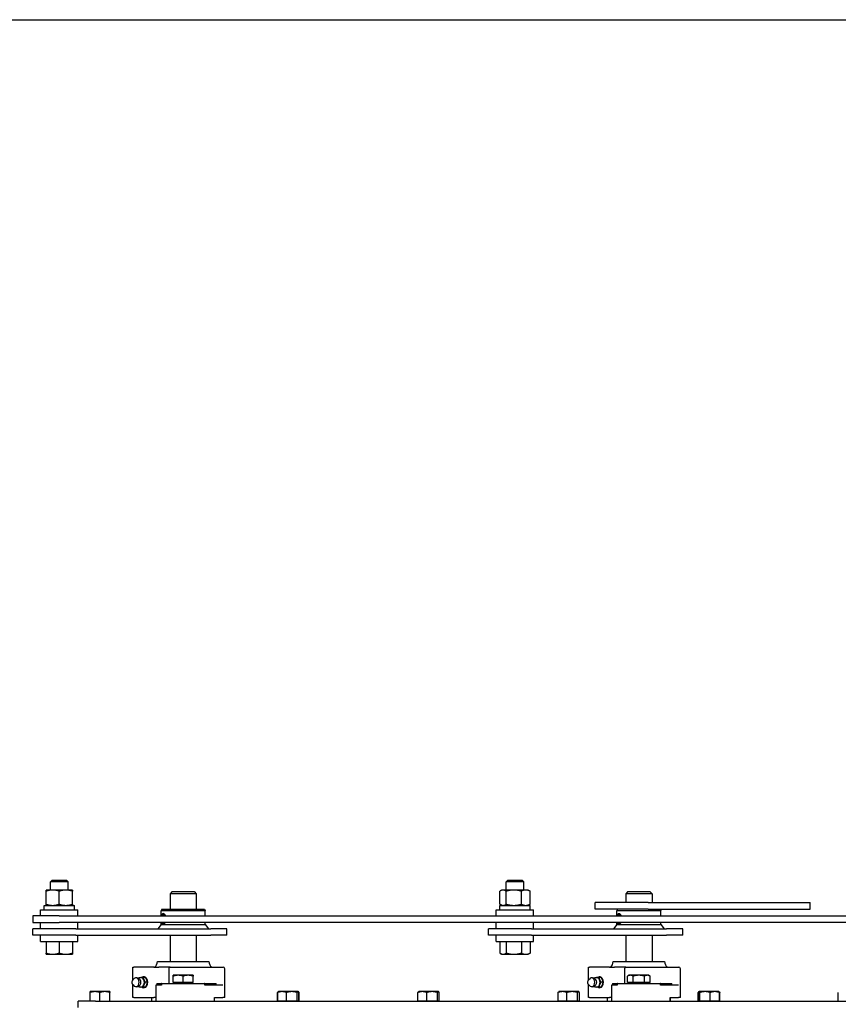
# Model space of a CAD drawing. Header units: inches. Extents: x 5 to 1128, y -85 to 748.
# Tile 615 of 656: x 517 to 541, y 654 to 682. Entities that reach past the tile are written whole.
import ezdxf

# ---------------------------------------------------------------- set-up
doc = ezdxf.new("R2010")
doc.units = ezdxf.units.IN
doc.header["$LTSCALE"] = 32
doc.header["$MEASUREMENT"] = 0
doc.layers.add('Visible (ANSI)', color=7, linetype='Continuous', lineweight=30)

msp = doc.modelspace()

# ---------------------------------------------------------------- linework, layer by layer
at = {"layer": 'Visible (ANSI)'}
for p, q in [((504.84313, 681.93978), (564.84313, 681.93978)), ((518.10479, 657.38778), (518.0576, 657.34201)), ((518.5576, 657.34201), (518.0576, 657.34201)), ((518.0576, 657.10678), (518.0576, 657.34201)), ((518.10479, 657.38778), (518.51041, 657.38778)), ((518.51041, 657.38778), (518.5576, 657.34201)), ((518.5576, 657.10678), (518.5576, 657.34201)), ((531.10479, 657.38778), (531.0576, 657.34201)), ((531.5576, 657.34201), (531.0576, 657.34201)), ((531.0576, 657.10678), (531.0576, 657.34201)), ((531.10479, 657.38778), (531.51041, 657.38778)), ((531.51041, 657.38778), (531.5576, 657.34201)), ((531.5576, 657.10678), (531.5576, 657.34201)), ((517.93199, 656.70227), (517.93199, 657.07329)), ((518.12102, 657.10678), (517.9326, 657.10678)), ((517.9326, 657.10678), (517.9326, 657.10678)), ((517.9326, 657.10678), (517.9326, 657.10678)), ((517.93321, 656.70227), (517.93321, 657.07329)), ((518.49602, 657.10678), (518.12102, 657.10678)), ((518.30883, 656.70227), (518.30883, 657.07329)), ((518.6826, 657.10678), (518.49602, 657.10678)), ((518.6826, 657.10678), (518.6826, 657.10678)), ((518.68321, 656.70227), (518.68321, 657.07329)), ((521.53063, 657.06478), (521.46813, 657.00228)), ((522.21813, 657.00228), (521.46813, 657.00228)), ((521.46813, 657.00228), (521.46813, 656.56478)), ((521.53063, 657.06478), (522.15563, 657.06478)), ((522.15563, 657.06478), (522.21813, 657.00228)), ((522.21813, 657.00228), (522.21813, 656.56478)), ((530.87626, 656.70227), (530.87626, 657.07329)), ((530.9326, 657.10678), (530.89398, 657.08448)), ((530.96761, 657.10678), (530.9326, 657.10678)), ((531.27463, 657.10678), (530.96761, 657.10678)), ((531.05896, 656.70227), (531.05896, 657.07329)), ((531.61462, 657.10678), (531.27463, 657.10678)), ((531.4903, 656.70227), (531.4903, 657.07329)), ((531.6826, 657.10678), (531.61462, 657.10678)), ((531.6826, 657.10678), (531.72122, 657.08448)), ((531.73893, 656.70227), (531.73893, 657.07329)), ((534.53063, 657.06478), (534.46813, 657.00228)), ((535.21813, 657.00228), (534.46813, 657.00228)), ((534.46813, 657.00228), (534.46813, 656.75228)), ((534.53063, 657.06478), (535.15563, 657.06478)), ((535.15563, 657.06478), (535.21813, 657.00228)), ((535.21813, 657.00228), (535.21813, 656.75228)), ((517.8731, 656.66878), (518.7421, 656.66878)), ((517.8731, 656.54378), (517.8731, 656.66878)), ((517.9326, 656.66878), (517.9326, 656.66878)), ((518.6826, 656.66878), (518.6826, 656.66878)), ((518.7421, 656.54378), (518.7421, 656.66878)), ((521.2332, 656.56478), (521.21813, 656.50853)), ((521.2332, 656.56478), (522.45306, 656.56478)), ((522.45306, 656.56478), (522.46813, 656.50853)), ((530.8731, 656.66878), (531.7421, 656.66878)), ((530.8731, 656.54378), (530.8731, 656.66878)), ((530.9326, 656.66878), (530.89398, 656.69108)), ((531.6826, 656.66878), (531.72122, 656.69108)), ((531.7421, 656.54378), (531.7421, 656.66878)), ((535.10778, 656.75228), (533.59313, 656.75228)), ((533.59313, 656.56478), (533.59313, 656.75228)), ((535.10778, 656.56478), (533.59313, 656.56478)), ((534.2332, 656.56478), (534.21813, 656.50853)), ((535.10778, 656.75228), (539.73153, 656.75228)), ((535.10778, 656.56478), (539.73153, 656.56478)), ((535.45306, 656.56478), (535.46813, 656.50853)), ((539.73153, 656.56478), (539.73153, 656.75228)), ((518.3076, 656.36678), (517.5576, 656.36678)), ((517.5576, 656.36678), (517.5576, 656.17928)), ((517.7761, 656.54378), (518.8391, 656.54378)), ((517.7761, 656.36678), (517.7761, 656.54378)), ((518.3076, 656.36678), (544.3076, 656.36678)), ((518.8391, 656.36678), (518.8391, 656.54378)), ((522.46813, 656.50853), (521.21813, 656.50853)), ((521.21813, 656.36678), (521.21813, 656.50853)), ((522.46813, 656.36678), (522.46813, 656.50853)), ((530.7761, 656.54378), (531.8391, 656.54378)), ((530.7761, 656.36678), (530.7761, 656.54378)), ((531.8391, 656.36678), (531.8391, 656.54378)), ((535.46813, 656.50853), (534.21813, 656.50853)), ((534.21813, 656.36678), (534.21813, 656.50853)), ((535.46813, 656.36678), (535.46813, 656.50853)), ((517.5576, 656.17928), (518.3076, 656.17928)), ((518.78224, 656.00228), (517.5576, 656.00228)), ((517.5576, 655.81478), (517.5576, 656.00228)), ((517.7761, 656.00228), (517.7761, 656.17928)), ((544.3076, 656.17928), (518.3076, 656.17928)), ((518.78224, 656.00228), (522.6342, 656.00228)), ((518.8391, 656.00228), (518.8391, 656.17928)), ((521.21813, 656.12407), (521.12126, 656.00228)), ((521.21813, 656.12407), (521.21813, 656.17928)), ((521.21813, 656.12407), (521.27266, 656.12407)), ((521.27266, 656.12407), (522.46813, 656.12407)), ((522.46813, 656.12407), (522.46813, 656.17928)), ((522.46813, 656.12407), (522.565, 656.00228)), ((523.09313, 656.00228), (522.6342, 656.00228)), ((523.09313, 655.81478), (523.09313, 656.00228)), ((531.78224, 656.00228), (530.5576, 656.00228)), ((530.5576, 655.81478), (530.5576, 656.00228)), ((530.7761, 656.00228), (530.7761, 656.17928)), ((531.78224, 656.00228), (535.6342, 656.00228)), ((531.8391, 656.00228), (531.8391, 656.17928)), ((534.21813, 656.12407), (534.12126, 656.00228)), ((534.21813, 656.12407), (534.21813, 656.17928)), ((534.21813, 656.12407), (534.27266, 656.12407)), ((534.27266, 656.12407), (535.46813, 656.12407)), ((535.46813, 656.12407), (535.46813, 656.17928)), ((535.46813, 656.12407), (535.565, 656.00228)), ((536.09313, 656.00228), (535.6342, 656.00228)), ((536.09313, 655.81478), (536.09313, 656.00228)), ((518.78224, 655.81478), (517.5576, 655.81478)), ((517.7761, 655.63778), (517.7761, 655.81478)), ((518.78224, 655.81478), (522.6342, 655.81478)), ((518.8391, 655.63778), (518.8391, 655.81478)), ((521.46813, 655.81478), (521.46813, 655.06478)), ((522.21813, 655.81478), (522.21813, 655.06478)), ((523.09313, 655.81478), (522.6342, 655.81478)), ((531.78224, 655.81478), (530.5576, 655.81478)), ((530.7761, 655.63778), (530.7761, 655.81478)), ((531.78224, 655.81478), (535.6342, 655.81478)), ((531.8391, 655.63778), (531.8391, 655.81478)), ((534.46813, 655.81478), (534.46813, 655.06478)), ((535.21813, 655.81478), (535.21813, 655.06478)), ((536.09313, 655.81478), (535.6342, 655.81478)), ((517.7761, 655.63778), (518.8391, 655.63778)), ((517.93199, 655.63778), (517.93199, 655.30727)), ((517.93321, 655.63778), (517.93321, 655.30727)), ((518.30883, 655.63778), (518.30883, 655.30727)), ((518.68321, 655.63778), (518.68321, 655.30727)), ((530.7761, 655.63778), (531.8391, 655.63778)), ((530.87626, 655.63778), (530.87626, 655.30727)), ((531.05896, 655.63778), (531.05896, 655.30727)), ((531.4903, 655.63778), (531.4903, 655.30727)), ((531.73893, 655.63778), (531.73893, 655.30727)), ((517.9326, 655.27378), (517.9326, 655.27378)), ((517.9326, 655.27378), (518.12102, 655.27378)), ((517.9326, 655.27378), (517.9326, 655.27378)), ((518.12102, 655.27378), (518.49602, 655.27378)), ((518.49602, 655.27378), (518.6826, 655.27378)), ((518.6826, 655.27378), (518.6826, 655.27378)), ((530.9326, 655.27378), (530.89398, 655.29608)), ((530.9326, 655.27378), (530.96761, 655.27378)), ((530.96761, 655.27378), (531.27463, 655.27378)), ((531.27463, 655.27378), (531.61462, 655.27378)), ((531.61462, 655.27378), (531.6826, 655.27378)), ((531.6826, 655.27378), (531.72122, 655.29608)), ((520.40915, 654.90853), (520.43844, 654.90853)), ((520.40915, 654.54262), (520.40915, 654.90853)), ((521.00412, 654.90853), (520.43844, 654.90853)), ((521.00412, 654.90853), (521.14554, 654.90853)), ((521.10888, 655.06478), (522.57738, 655.06478)), ((521.47422, 654.90853), (521.14554, 654.90853)), ((521.47422, 654.90853), (522.98063, 654.90853)), ((533.40915, 654.90853), (533.43844, 654.90853)), ((533.40915, 654.54262), (533.40915, 654.90853)), ((534.00412, 654.90853), (533.43844, 654.90853)), ((534.00412, 654.90853), (534.14554, 654.90853)), ((534.10888, 655.06478), (535.57738, 655.06478)), ((534.47422, 654.90853), (534.14554, 654.90853)), ((534.47422, 654.90853), (535.98063, 654.90853)), ((520.76883, 654.61195), (520.70272, 654.61195)), ((521.43506, 654.85853), (521.43506, 654.43978)), ((521.70251, 654.67416), (521.56188, 654.67416)), ((521.56188, 654.46478), (521.56188, 654.64904)), ((521.98376, 654.67416), (521.70251, 654.67416)), ((521.84313, 654.46478), (521.84313, 654.64904)), ((522.12438, 654.67416), (521.98376, 654.67416)), ((522.12438, 654.46478), (522.12438, 654.64904)), ((523.03063, 654.03978), (523.03063, 654.85853)), ((533.76883, 654.61195), (533.70272, 654.61195)), ((534.43506, 654.85853), (534.43506, 654.43978)), ((534.51838, 654.46478), (534.51838, 654.64904)), ((534.56188, 654.67416), (534.51973, 654.64982)), ((534.59854, 654.67416), (534.56188, 654.67416)), ((534.84107, 654.67416), (534.59854, 654.67416)), ((534.6787, 654.46478), (534.6787, 654.64904)), ((535.08567, 654.67416), (534.84107, 654.67416)), ((535.00345, 654.46478), (535.00345, 654.64904)), ((535.12438, 654.67416), (535.08567, 654.67416)), ((535.12438, 654.67416), (535.16653, 654.64982)), ((535.16788, 654.46478), (535.16788, 654.64904)), ((536.03063, 654.03978), (536.03063, 654.85853)), ((520.40915, 654.03978), (520.40915, 654.40569)), ((520.41664, 654.55053), (520.44894, 654.57992)), ((520.41664, 654.39778), (520.44894, 654.36839)), ((520.76883, 654.33636), (520.70272, 654.33636)), ((520.82509, 654.47415), (520.75898, 654.47415)), ((521.06103, 654.38978), (521.06103, 653.93978)), ((521.22291, 654.38978), (521.06103, 654.38978)), ((521.08971, 654.43978), (521.08971, 654.38978)), ((521.08971, 654.43978), (521.22291, 654.43978)), ((521.22291, 654.43978), (521.22291, 654.38978)), ((521.23401, 654.43978), (521.22291, 654.43978)), ((521.23401, 654.43978), (522.45225, 654.43978)), ((521.84313, 654.46478), (521.56188, 654.46478)), ((521.59001, 654.46478), (521.59001, 654.43978)), ((522.12438, 654.46478), (521.84313, 654.46478)), ((522.09626, 654.46478), (522.09626, 654.43978)), ((522.46336, 654.43978), (522.45225, 654.43978)), ((522.46336, 654.43978), (522.78762, 654.43978)), ((522.46336, 654.38978), (522.46336, 654.43978)), ((522.97224, 654.38978), (522.46336, 654.38978)), ((522.78762, 654.38978), (522.78762, 654.43978)), ((533.40915, 654.03978), (533.40915, 654.40569)), ((533.41664, 654.55053), (533.44894, 654.57992)), ((533.41664, 654.39778), (533.44894, 654.36839)), ((533.76883, 654.33636), (533.70272, 654.33636)), ((533.82509, 654.47415), (533.75898, 654.47415)), ((534.06103, 654.38978), (534.06103, 653.93978)), ((534.22291, 654.38978), (534.06103, 654.38978)), ((534.08971, 654.43978), (534.08971, 654.38978)), ((534.08971, 654.43978), (534.22291, 654.43978)), ((534.22291, 654.43978), (534.22291, 654.38978)), ((534.23401, 654.43978), (534.22291, 654.43978)), ((534.23401, 654.43978), (535.45225, 654.43978)), ((534.6787, 654.46478), (534.51838, 654.46478)), ((534.59001, 654.46478), (534.59001, 654.43978)), ((535.00345, 654.46478), (534.6787, 654.46478)), ((535.16788, 654.46478), (535.00345, 654.46478)), ((535.09626, 654.46478), (535.09626, 654.43978)), ((535.46336, 654.43978), (535.45225, 654.43978)), ((535.46336, 654.43978), (535.78762, 654.43978)), ((535.46336, 654.38978), (535.46336, 654.43978)), ((535.97224, 654.38978), (535.46336, 654.38978)), ((535.78762, 654.38978), (535.78762, 654.43978)), ((519.32763, 654.20778), (519.18713, 654.20778)), ((519.18713, 653.93978), (519.18713, 654.18268)), ((519.60863, 654.20778), (519.32763, 654.20778)), ((519.46813, 653.93978), (519.46813, 654.18268)), ((519.74913, 654.20778), (519.60863, 654.20778)), ((519.74913, 653.93978), (519.74913, 654.18268)), ((520.43844, 654.03978), (520.40915, 654.03978)), ((520.43844, 654.03978), (521.00412, 654.03978)), ((520.9457, 653.93978), (520.9457, 654.03978)), ((521.05993, 654.03978), (521.00412, 654.03978)), ((521.05993, 654.03978), (521.05993, 653.93978)), ((522.73836, 654.03978), (522.97224, 654.03978)), ((522.73836, 653.93978), (522.73836, 654.03978)), ((522.74057, 653.93978), (522.74057, 654.03978)), ((523.03063, 654.03978), (522.97224, 654.03978)), ((524.53532, 653.93978), (524.53532, 654.18269)), ((524.53988, 653.93978), (524.53988, 654.18269)), ((524.5585, 654.20569), (524.55632, 654.20443)), ((524.56213, 654.20778), (524.5585, 654.20569)), ((524.66567, 654.20778), (524.56213, 654.20778)), ((524.94308, 654.20778), (524.66567, 654.20778)), ((524.79146, 653.93978), (524.79146, 654.18269)), ((525.12055, 654.20778), (524.94308, 654.20778)), ((525.09471, 653.93978), (525.09471, 654.18269)), ((525.12413, 654.20778), (525.12055, 654.20778)), ((525.12413, 654.20778), (525.12777, 654.20569)), ((525.12777, 654.20569), (525.12995, 654.20443)), ((525.14638, 653.93978), (525.14638, 654.18269)), ((525.15094, 653.93978), (525.15094, 654.18269)), ((528.53988, 653.93978), (528.53988, 654.18269)), ((528.56213, 654.20778), (528.5585, 654.20569)), ((528.66567, 654.20778), (528.56213, 654.20778)), ((528.94308, 654.20778), (528.66567, 654.20778)), ((528.79146, 653.93978), (528.79146, 654.18269)), ((529.12055, 654.20778), (528.94308, 654.20778)), ((529.09471, 653.93978), (529.09471, 654.18269)), ((529.12413, 654.20778), (529.12055, 654.20778)), ((529.12413, 654.20778), (529.12777, 654.20569)), ((529.14638, 653.93978), (529.14638, 654.18269)), ((532.53988, 653.93978), (532.53988, 654.18269)), ((532.56213, 654.20778), (532.5585, 654.20569)), ((532.66567, 654.20778), (532.56213, 654.20778)), ((532.94308, 654.20778), (532.66567, 654.20778)), ((532.79146, 653.93978), (532.79146, 654.18269)), ((533.12055, 654.20778), (532.94308, 654.20778)), ((533.09471, 653.93978), (533.09471, 654.18269)), ((533.12413, 654.20778), (533.12055, 654.20778)), ((533.12413, 654.20778), (533.12777, 654.20569)), ((533.14638, 653.93978), (533.14638, 654.18269)), ((533.43844, 654.03978), (533.40915, 654.03978)), ((533.43844, 654.03978), (534.00412, 654.03978)), ((533.9457, 653.93978), (533.9457, 654.03978)), ((534.05993, 654.03978), (534.00412, 654.03978)), ((534.05993, 654.03978), (534.05993, 653.93978)), ((535.73836, 654.03978), (535.97224, 654.03978)), ((535.73836, 653.93978), (535.73836, 654.03978)), ((535.74057, 653.93978), (535.74057, 654.03978)), ((536.03063, 654.03978), (535.97224, 654.03978)), ((536.53225, 653.93978), (536.53225, 654.18269)), ((536.54604, 653.93978), (536.54604, 654.18269)), ((536.56043, 654.2068), (536.55432, 654.20327)), ((536.56213, 654.20778), (536.56043, 654.2068)), ((536.56383, 654.20778), (536.56213, 654.20778)), ((536.73015, 654.20778), (536.56383, 654.20778)), ((536.58161, 653.93978), (536.58161, 654.18269)), ((537.00946, 654.20778), (536.73015, 654.20778)), ((536.8787, 653.93978), (536.8787, 654.18269)), ((537.12413, 654.20778), (537.00946, 654.20778)), ((537.12413, 654.20778), (537.12584, 654.2068)), ((537.12584, 654.2068), (537.13195, 654.20327)), ((537.14022, 653.93978), (537.14022, 654.18269)), ((537.15401, 653.93978), (537.15401, 654.18269)), ((540.53225, 653.93978), (540.53225, 654.18269)), ((519.34313, 653.93978), (518.84313, 653.93978)), ((518.84313, 653.75228), (518.84313, 653.93978)), ((519.34313, 653.93978), (550.34313, 653.93978)), ((524.53988, 653.93978), (524.53532, 653.93978)), ((524.66567, 653.93978), (524.53988, 653.93978)), ((524.56213, 653.93978), (524.56213, 653.93978)), ((524.79146, 653.93978), (524.66567, 653.93978)), ((524.94308, 653.93978), (524.79146, 653.93978)), ((525.09471, 653.93978), (524.94308, 653.93978)), ((525.12055, 653.93978), (525.09471, 653.93978)), ((525.14638, 653.93978), (525.12055, 653.93978)), ((525.12413, 653.93978), (525.12413, 653.93978)), ((525.15094, 653.93978), (525.14638, 653.93978)), ((528.66567, 653.93978), (528.53988, 653.93978)), ((528.56213, 653.93978), (528.56213, 653.93978)), ((528.79146, 653.93978), (528.66567, 653.93978)), ((528.94308, 653.93978), (528.79146, 653.93978)), ((529.09471, 653.93978), (528.94308, 653.93978)), ((529.12055, 653.93978), (529.09471, 653.93978)), ((529.14638, 653.93978), (529.12055, 653.93978)), ((529.12413, 653.93978), (529.12413, 653.93978)), ((532.66567, 653.93978), (532.53988, 653.93978)), ((532.56213, 653.93978), (532.56213, 653.93978)), ((532.79146, 653.93978), (532.66567, 653.93978)), ((532.94308, 653.93978), (532.79146, 653.93978)), ((533.09471, 653.93978), (532.94308, 653.93978)), ((533.12055, 653.93978), (533.09471, 653.93978)), ((533.14638, 653.93978), (533.12055, 653.93978)), ((533.12413, 653.93978), (533.12413, 653.93978)), ((536.54604, 653.93978), (536.53225, 653.93978)), ((536.56383, 653.93978), (536.54604, 653.93978)), ((536.56213, 653.93978), (536.56213, 653.93978)), ((536.58161, 653.93978), (536.56383, 653.93978)), ((536.73015, 653.93978), (536.58161, 653.93978)), ((536.8787, 653.93978), (536.73015, 653.93978)), ((537.00946, 653.93978), (536.8787, 653.93978)), ((537.14022, 653.93978), (537.00946, 653.93978)), ((537.12413, 653.93978), (537.12413, 653.93978)), ((537.15401, 653.93978), (537.14022, 653.93978))]:
    msp.add_line(p, q, dxfattribs=at)
for centre, radius, start, end in [((520.92138, 655.06478), 0.1875, 303.55731, 0), ((522.76488, 655.06478), 0.1875, 180, 236.44269), ((522.98063, 654.85853), 0.05, 0, 90), ((533.92138, 655.06478), 0.1875, 303.55731, 0), ((535.76488, 655.06478), 0.1875, 180, 236.44269), ((535.98063, 654.85853), 0.05, 0, 90), ((520.51375, 654.47415), 0.12795, 35.043536, 105.134486), ((533.51375, 654.47415), 0.12795, 35.043536, 105.134486), ((520.51375, 654.47415), 0.12795, 254.865514, 324.956464), ((533.51375, 654.47415), 0.12795, 254.865514, 324.956464)]:
    msp.add_arc(centre, radius, start, end, dxfattribs=at)
for centre, major_axis, ratio, start_param, end_param in [((521.27907, 656.28353), (0, 0.15625), 0.40848832, 0.6410601, 1.00889045), ((521.27266, 656.28353), (0, 0.1232), 0.40848832, 5.45434424, 7.11202637), ((521.27907, 656.28353), (0, 0.15625), 0.40848832, 0.0499045, 0.6410601), ((521.27907, 656.28353), (0, -0.15625), 0.40848832, 2.13270221, 2.50053255), ((534.27907, 656.28353), (0, 0.15625), 0.40848832, 0.6410601, 1.00889045), ((534.27266, 656.28353), (0, 0.1232), 0.40848832, 5.45434424, 7.11202637), ((534.27907, 656.28353), (0, 0.15625), 0.40848832, 0.0499045, 0.6410601), ((534.27907, 656.28353), (0, -0.15625), 0.40848832, 2.13270221, 2.50053255), ((521.27907, 656.28353), (0, 0.15625), 0.40848832, 2.30123975, 2.50053255), ((521.27907, 656.28353), (0, -0.15625), 0.40848832, 5.6421252, 6.23328081), ((521.27266, 656.28353), (0, -0.1232), 0.40848832, 5.72117409, 6.84519653), ((521.27907, 656.28353), (0, -0.15625), 0.40848832, 0.6410601, 0.8403529), ((534.27907, 656.28353), (0, 0.15625), 0.40848832, 2.30123975, 2.50053255), ((534.27907, 656.28353), (0, -0.15625), 0.40848832, 5.6421252, 6.23328081), ((534.27266, 656.28353), (0, -0.1232), 0.40848832, 5.72117409, 6.84519653), ((534.27907, 656.28353), (0, -0.15625), 0.40848832, 0.6410601, 0.8403529), ((520.49704, 654.47415), (0, 0.12575), 0.70710678, 2.5699821, 6.85479586), ((520.63776, 654.47415), (0, 0.1378), 0.70710678, 0, 0.63680804), ((520.63776, 654.47415), (0, 0.1378), 0.70710678, 5.23598776, 6.28318531), ((520.72128, 654.47415), (0, -0.15625), 0.70710678, 5.79224464, 9.91571863), ((533.49704, 654.47415), (0, 0.12575), 0.70710678, 2.5699821, 6.85479586), ((533.63776, 654.47415), (0, 0.1378), 0.70710678, 0, 0.63680804), ((533.63776, 654.47415), (0, 0.1378), 0.70710678, 5.23598776, 6.28318531), ((533.72128, 654.47415), (0, -0.15625), 0.70710678, 5.79224464, 9.91571863), ((520.63776, 654.47415), (0, -0.1378), 0.70710678, 5.64637727, 6.28318531), ((520.56613, 654.47415), (0, -0.10433), 0.70710678, 0.78949219, 2.35210046), ((520.63776, 654.47415), (0, -0.1378), 0.70710678, 0, 1.04719755), ((520.63776, 654.47415), (0, -0.1378), 0.70710678, 1.04719755, 2.0943951), ((520.74338, 654.47415), (0, -0.125), 0.70710678, 0.50126686, 2.6403258), ((533.63776, 654.47415), (0, -0.1378), 0.70710678, 5.64637727, 6.28318531), ((533.56613, 654.47415), (0, -0.10433), 0.70710678, 0.78949219, 2.35210046), ((533.63776, 654.47415), (0, -0.1378), 0.70710678, 0, 1.04719755), ((533.63776, 654.47415), (0, -0.1378), 0.70710678, 1.04719755, 2.0943951), ((533.74338, 654.47415), (0, -0.125), 0.70710678, 0.50126686, 2.6403258)]:
    msp.add_ellipse(centre, major_axis=major_axis, ratio=ratio, start_param=start_param, end_param=end_param, dxfattribs=at)
for points, weights in [([(517.9326, 657.10678), (517.93232, 657.10678), (517.93199, 657.07329)], [1, 1.0379548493, 1]), ([(517.93321, 657.07329), (517.93289, 657.10678), (517.9326, 657.10678)], [1, 1.0379548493, 1]), ([(518.12102, 657.10678), (518.03386, 657.10678), (517.93321, 657.07329)], [1, 1.0379548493, 1]), ([(518.30883, 657.07329), (518.20818, 657.10678), (518.12102, 657.10678)], [1, 1.0379548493, 1]), ([(518.49602, 657.10678), (518.40914, 657.10678), (518.30883, 657.07329)], [1, 1.0379548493, 1]), ([(518.68321, 657.07329), (518.58289, 657.10678), (518.49602, 657.10678)], [1, 1.0379548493, 1]), ([(518.6826, 657.10678), (518.68288, 657.10662), (518.68321, 657.07329)], [1.00038481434, 1.03776145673, 1]), ([(530.96761, 657.10678), (530.92522, 657.10678), (530.87626, 657.07329)], [1, 1.0379548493, 1]), ([(531.05896, 657.07329), (531.01001, 657.10678), (530.96761, 657.10678)], [1, 1.0379548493, 1]), ([(531.27463, 657.10678), (531.17454, 657.10678), (531.05896, 657.07329)], [1, 1.0379548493, 1]), ([(531.4903, 657.07329), (531.37472, 657.10678), (531.27463, 657.10678)], [1, 1.0379548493, 1]), ([(531.61462, 657.10678), (531.55692, 657.10678), (531.4903, 657.07329)], [1, 1.0379548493, 1]), ([(531.73893, 657.07329), (531.67231, 657.10678), (531.61462, 657.10678)], [1, 1.0379548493, 1]), ([(531.72122, 657.08448), (531.72987, 657.07949), (531.73893, 657.07329)], [1.01118263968, 1.00681498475, 1]), ([(517.93199, 656.70227), (517.93232, 656.66878), (517.9326, 656.66878)], [1, 1.0379548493, 1]), ([(517.9326, 656.66878), (517.93289, 656.66878), (517.93321, 656.70227)], [1, 1.0379548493, 1]), ([(517.93321, 656.70227), (518.03386, 656.66878), (518.12102, 656.66878)], [1, 1.0379548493, 1]), ([(518.12102, 656.66878), (518.20818, 656.66878), (518.30883, 656.70227)], [1, 1.0379548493, 1]), ([(518.30883, 656.70227), (518.40914, 656.66878), (518.49602, 656.66878)], [1, 1.0379548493, 1]), ([(518.49602, 656.66878), (518.58289, 656.66878), (518.68321, 656.70227)], [1, 1.0379548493, 1]), ([(518.68321, 656.70227), (518.68288, 656.66894), (518.6826, 656.66878)], [1, 1.03776145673, 1.00038481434]), ([(530.87626, 656.70227), (530.92522, 656.66878), (530.96761, 656.66878)], [1, 1.0379548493, 1]), ([(530.96761, 656.66878), (531.01001, 656.66878), (531.05896, 656.70227)], [1, 1.0379548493, 1]), ([(531.05896, 656.70227), (531.17454, 656.66878), (531.27463, 656.66878)], [1, 1.0379548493, 1]), ([(531.27463, 656.66878), (531.37472, 656.66878), (531.4903, 656.70227)], [1, 1.0379548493, 1]), ([(531.4903, 656.70227), (531.55692, 656.66878), (531.61462, 656.66878)], [1, 1.0379548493, 1]), ([(531.61462, 656.66878), (531.67231, 656.66878), (531.73893, 656.70227)], [1, 1.0379548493, 1]), ([(531.73893, 656.70227), (531.72987, 656.69607), (531.72122, 656.69108)], [1, 1.00681498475, 1.01118263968]), ([(517.93199, 655.30727), (517.93232, 655.27378), (517.9326, 655.27378)], [1, 1.0379548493, 1]), ([(517.9326, 655.27378), (517.93289, 655.27378), (517.93321, 655.30727)], [1, 1.0379548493, 1]), ([(517.93321, 655.30727), (518.03386, 655.27378), (518.12102, 655.27378)], [1, 1.0379548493, 1]), ([(518.12102, 655.27378), (518.20818, 655.27378), (518.30883, 655.30727)], [1, 1.0379548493, 1]), ([(518.30883, 655.30727), (518.40914, 655.27378), (518.49602, 655.27378)], [1, 1.0379548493, 1]), ([(518.49602, 655.27378), (518.58289, 655.27378), (518.68321, 655.30727)], [1, 1.0379548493, 1]), ([(518.68321, 655.30727), (518.68288, 655.27394), (518.6826, 655.27378)], [1, 1.03776145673, 1.00038481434]), ([(530.87626, 655.30727), (530.92522, 655.27378), (530.96761, 655.27378)], [1, 1.0379548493, 1]), ([(530.96761, 655.27378), (531.01001, 655.27378), (531.05896, 655.30727)], [1, 1.0379548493, 1]), ([(531.05896, 655.30727), (531.17454, 655.27378), (531.27463, 655.27378)], [1, 1.0379548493, 1]), ([(531.27463, 655.27378), (531.37472, 655.27378), (531.4903, 655.30727)], [1, 1.0379548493, 1]), ([(531.4903, 655.30727), (531.55692, 655.27378), (531.61462, 655.27378)], [1, 1.0379548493, 1]), ([(531.61462, 655.27378), (531.67231, 655.27378), (531.73893, 655.30727)], [1, 1.0379548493, 1]), ([(531.73893, 655.30727), (531.72987, 655.30107), (531.72122, 655.29608)], [1, 1.00681498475, 1.01118263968]), ([(520.57479, 654.58661), (520.58172, 654.59876), (520.59021, 654.61195)], [1.01723833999, 1.0132325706, 1]), ([(520.59021, 654.61195), (520.61166, 654.61195), (520.63776, 654.61195)], [1, 1.0379548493, 1]), ([(520.63776, 654.61195), (520.66387, 654.61195), (520.70272, 654.61195)], [1, 1.0379548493, 1]), ([(520.70272, 654.61195), (520.70909, 654.57503), (520.72215, 654.54305)], [1, 1.0379548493, 1]), ([(520.80566, 654.54305), (520.79261, 654.57503), (520.76883, 654.61195)], [1, 1.0379548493, 1]), ([(521.56188, 654.64904), (521.56188, 654.67416), (521.56188, 654.67416)], [1, 1.0379548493, 1]), ([(521.70251, 654.67416), (521.63724, 654.67416), (521.56188, 654.64904)], [1, 1.0379548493, 1]), ([(521.84313, 654.64904), (521.76777, 654.67416), (521.70251, 654.67416)], [1, 1.0379548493, 1]), ([(521.98376, 654.67416), (521.91849, 654.67416), (521.84313, 654.64904)], [1, 1.0379548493, 1]), ([(522.12438, 654.64904), (522.04902, 654.67416), (521.98376, 654.67416)], [1, 1.0379548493, 1]), ([(522.12438, 654.67416), (522.12438, 654.67416), (522.12438, 654.64904)], [1, 1.0379548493, 1]), ([(533.57479, 654.58661), (533.58172, 654.59876), (533.59021, 654.61195)], [1.01723833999, 1.0132325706, 1]), ([(533.59021, 654.61195), (533.61166, 654.61195), (533.63776, 654.61195)], [1, 1.0379548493, 1]), ([(533.63776, 654.61195), (533.66387, 654.61195), (533.70272, 654.61195)], [1, 1.0379548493, 1]), ([(533.70272, 654.61195), (533.70909, 654.57503), (533.72215, 654.54305)], [1, 1.0379548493, 1]), ([(533.80566, 654.54305), (533.79261, 654.57503), (533.76883, 654.61195)], [1, 1.0379548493, 1]), ([(534.59854, 654.67416), (534.56134, 654.67416), (534.51838, 654.64904)], [1, 1.0379548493, 1]), ([(534.6787, 654.64904), (534.63574, 654.67416), (534.59854, 654.67416)], [1, 1.0379548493, 1]), ([(534.84107, 654.67416), (534.76571, 654.67416), (534.6787, 654.64904)], [1, 1.0379548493, 1]), ([(535.00345, 654.64904), (534.91643, 654.67416), (534.84107, 654.67416)], [1, 1.0379548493, 1]), ([(535.08567, 654.67416), (535.04751, 654.67416), (535.00345, 654.64904)], [1, 1.0379548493, 1]), ([(535.16788, 654.64904), (535.12382, 654.67416), (535.08567, 654.67416)], [1, 1.0379548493, 1]), ([(535.16653, 654.64982), (535.16721, 654.64943), (535.16788, 654.64904)], [1.00113553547, 1.00057652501, 1]), ([(520.59021, 654.33636), (520.58172, 654.34955), (520.57479, 654.3617)], [1, 1.0132325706, 1.01723833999]), ([(520.63776, 654.33636), (520.61166, 654.33636), (520.59021, 654.33636)], [1, 1.0379548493, 1]), ([(520.70272, 654.33636), (520.66387, 654.33636), (520.63776, 654.33636)], [1, 1.0379548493, 1]), ([(520.72215, 654.40526), (520.70909, 654.37328), (520.70272, 654.33636)], [1, 1.0379548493, 1]), ([(520.72215, 654.54305), (520.7352, 654.51108), (520.75898, 654.47415)], [1, 1.0379548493, 1]), ([(520.75898, 654.47415), (520.7352, 654.43723), (520.72215, 654.40526)], [1, 1.0379548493, 1]), ([(520.76883, 654.33636), (520.79261, 654.37328), (520.80566, 654.40526)], [1, 1.0379548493, 1]), ([(520.82509, 654.47415), (520.81872, 654.51108), (520.80566, 654.54305)], [1, 1.0379548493, 1]), ([(520.80566, 654.40526), (520.81872, 654.43723), (520.82509, 654.47415)], [1, 1.0379548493, 1]), ([(533.59021, 654.33636), (533.58172, 654.34955), (533.57479, 654.3617)], [1, 1.0132325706, 1.01723833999]), ([(533.63776, 654.33636), (533.61166, 654.33636), (533.59021, 654.33636)], [1, 1.0379548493, 1]), ([(533.70272, 654.33636), (533.66387, 654.33636), (533.63776, 654.33636)], [1, 1.0379548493, 1]), ([(533.72215, 654.40526), (533.70909, 654.37328), (533.70272, 654.33636)], [1, 1.0379548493, 1]), ([(533.72215, 654.54305), (533.7352, 654.51108), (533.75898, 654.47415)], [1, 1.0379548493, 1]), ([(533.75898, 654.47415), (533.7352, 654.43723), (533.72215, 654.40526)], [1, 1.0379548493, 1]), ([(533.76883, 654.33636), (533.79261, 654.37328), (533.80566, 654.40526)], [1, 1.0379548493, 1]), ([(533.82509, 654.47415), (533.81872, 654.51108), (533.80566, 654.54305)], [1, 1.0379548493, 1]), ([(533.80566, 654.40526), (533.81872, 654.43723), (533.82509, 654.47415)], [1, 1.0379548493, 1]), ([(519.18713, 654.18268), (519.18713, 654.20778), (519.18713, 654.20778)], [1, 1.0379548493, 1]), ([(519.32763, 654.20778), (519.26243, 654.20778), (519.18713, 654.18268)], [1, 1.0379548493, 1]), ([(519.46813, 654.18268), (519.39284, 654.20778), (519.32763, 654.20778)], [1, 1.0379548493, 1]), ([(519.60863, 654.20778), (519.54343, 654.20778), (519.46813, 654.18268)], [1, 1.0379548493, 1]), ([(519.74913, 654.18268), (519.67384, 654.20778), (519.60863, 654.20778)], [1, 1.0379548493, 1]), ([(519.74913, 654.20778), (519.74913, 654.20778), (519.74913, 654.18268)], [1, 1.0379548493, 1]), ([(524.53532, 654.18269), (524.54647, 654.19874), (524.55632, 654.20443)], [1, 1.0239481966, 1.0176754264]), ([(524.54111, 654.18488), (524.53824, 654.18381), (524.53532, 654.18269)], [1.00313778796, 1.00163973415, 1]), ([(524.66567, 654.20778), (524.60729, 654.20778), (524.53988, 654.18269)], [1, 1.0379548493, 1]), ([(524.53988, 654.18269), (524.5498, 654.20066), (524.5585, 654.20569)], [1, 1.02689674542, 1.01567267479]), ([(524.79146, 654.18269), (524.72405, 654.20778), (524.66567, 654.20778)], [1, 1.0379548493, 1]), ([(524.94308, 654.20778), (524.87271, 654.20778), (524.79146, 654.18269)], [1, 1.0379548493, 1]), ([(525.09471, 654.18269), (525.01345, 654.20778), (524.94308, 654.20778)], [1, 1.0379548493, 1]), ([(525.12055, 654.20778), (525.10855, 654.20778), (525.09471, 654.18269)], [1, 1.0379548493, 1]), ([(525.14638, 654.18269), (525.13254, 654.20778), (525.12055, 654.20778)], [1, 1.0379548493, 1]), ([(525.15094, 654.18269), (525.13913, 654.1997), (525.12873, 654.20509)], [1, 1.02542601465, 1.01678617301]), ([(528.66567, 654.20778), (528.60729, 654.20778), (528.53988, 654.18269)], [1, 1.0379548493, 1]), ([(528.53988, 654.18269), (528.5498, 654.20066), (528.5585, 654.20569)], [1, 1.02689674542, 1.01567267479]), ([(528.79146, 654.18269), (528.72405, 654.20778), (528.66567, 654.20778)], [1, 1.0379548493, 1]), ([(528.94308, 654.20778), (528.87271, 654.20778), (528.79146, 654.18269)], [1, 1.0379548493, 1]), ([(529.09471, 654.18269), (529.01345, 654.20778), (528.94308, 654.20778)], [1, 1.0379548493, 1]), ([(529.12055, 654.20778), (529.10855, 654.20778), (529.09471, 654.18269)], [1, 1.0379548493, 1]), ([(529.14638, 654.18269), (529.13254, 654.20778), (529.12055, 654.20778)], [1, 1.0379548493, 1]), ([(532.66567, 654.20778), (532.60729, 654.20778), (532.53988, 654.18269)], [1, 1.0379548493, 1]), ([(532.53988, 654.18269), (532.5498, 654.20066), (532.5585, 654.20569)], [1, 1.02689674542, 1.01567267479]), ([(532.79146, 654.18269), (532.72405, 654.20778), (532.66567, 654.20778)], [1, 1.0379548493, 1]), ([(532.94308, 654.20778), (532.87271, 654.20778), (532.79146, 654.18269)], [1, 1.0379548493, 1]), ([(533.09471, 654.18269), (533.01345, 654.20778), (532.94308, 654.20778)], [1, 1.0379548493, 1]), ([(533.12055, 654.20778), (533.10855, 654.20778), (533.09471, 654.18269)], [1, 1.0379548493, 1]), ([(533.14638, 654.18269), (533.13254, 654.20778), (533.12055, 654.20778)], [1, 1.0379548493, 1]), ([(536.55849, 654.20537), (536.54622, 654.20014), (536.53225, 654.18269)], [1.01631442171, 1.02608635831, 1]), ([(536.56383, 654.20778), (536.55557, 654.20778), (536.54604, 654.18269)], [1, 1.0379548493, 1]), ([(536.58161, 654.18269), (536.57208, 654.20778), (536.56383, 654.20778)], [1, 1.0379548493, 1]), ([(536.73015, 654.20778), (536.66121, 654.20778), (536.58161, 654.18269)], [1, 1.0379548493, 1]), ([(536.8787, 654.18269), (536.79909, 654.20778), (536.73015, 654.20778)], [1, 1.0379548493, 1]), ([(537.00946, 654.20778), (536.94877, 654.20778), (536.8787, 654.18269)], [1, 1.0379548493, 1]), ([(537.14022, 654.18269), (537.07015, 654.20778), (537.00946, 654.20778)], [1, 1.0379548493, 1]), ([(537.12584, 654.2068), (537.13253, 654.20293), (537.14022, 654.18269)], [1.01210584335, 1.03039692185, 1]), ([(537.13195, 654.20327), (537.14234, 654.19727), (537.15401, 654.18269)], [1.01858235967, 1.02171554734, 1]), ([(537.15401, 654.18269), (537.14576, 654.18596), (537.13777, 654.18879)], [1, 1.00479708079, 1.00838156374])]:
    msp.add_rational_spline(points, weights, degree=2, dxfattribs=at)
for points, knots in [([(521.2409, 656.40876), (521.24365, 656.41635), (521.24696, 656.42286), (521.25698, 656.43582), (521.26461, 656.43978), (521.27266, 656.43978)], [1.558374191, 1.558374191, 1.558374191, 1.558374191, 1.652058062, 1.652058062, 1.802233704, 1.802233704, 1.802233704, 1.802233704]), ([(521.27266, 656.43978), (521.28071, 656.43978), (521.29021, 656.43582), (521.30571, 656.42286), (521.31168, 656.41635), (521.31724, 656.40876)], [1.802233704, 1.802233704, 1.802233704, 1.802233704, 1.952409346, 1.952409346, 2.046093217, 2.046093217, 2.046093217, 2.046093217]), ([(521.31724, 656.40876), (521.32059, 656.40418), (521.3238, 656.39922), (521.33134, 656.38603), (521.33572, 656.37682), (521.33956, 656.36676)], [2.046093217, 2.046093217, 2.046093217, 2.046093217, 2.102584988, 2.102584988, 2.189299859, 2.189299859, 2.189299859, 2.189299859]), ([(534.2409, 656.40876), (534.24365, 656.41635), (534.24696, 656.42286), (534.25698, 656.43582), (534.26461, 656.43978), (534.27266, 656.43978)], [1.558374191, 1.558374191, 1.558374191, 1.558374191, 1.652058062, 1.652058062, 1.802233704, 1.802233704, 1.802233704, 1.802233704]), ([(534.27266, 656.43978), (534.28071, 656.43978), (534.29021, 656.43582), (534.30571, 656.42286), (534.31168, 656.41635), (534.31724, 656.40876)], [1.802233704, 1.802233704, 1.802233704, 1.802233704, 1.952409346, 1.952409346, 2.046093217, 2.046093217, 2.046093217, 2.046093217]), ([(534.31724, 656.40876), (534.32059, 656.40418), (534.3238, 656.39922), (534.33134, 656.38603), (534.33572, 656.37682), (534.33956, 656.36676)], [2.046093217, 2.046093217, 2.046093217, 2.046093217, 2.102584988, 2.102584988, 2.189299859, 2.189299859, 2.189299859, 2.189299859]), ([(521.27266, 656.12728), (521.26461, 656.12728), (521.25698, 656.13124), (521.24696, 656.1442), (521.24365, 656.15071), (521.2409, 656.1583)], [0.600744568, 0.600744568, 0.600744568, 0.600744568, 0.75092021, 0.75092021, 0.844604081, 0.844604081, 0.844604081, 0.844604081]), ([(521.31724, 656.1583), (521.31168, 656.15071), (521.30571, 656.1442), (521.29021, 656.13124), (521.28071, 656.12728), (521.27266, 656.12728)], [2.759863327, 2.759863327, 2.759863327, 2.759863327, 2.853547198, 2.853547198, 3.00372284, 3.00372284, 3.00372284, 3.00372284]), ([(521.33017, 656.17929), (521.32906, 656.17713), (521.32792, 656.17505), (521.3238, 656.16784), (521.32059, 656.16288), (521.31724, 656.1583)], [2.6815893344, 2.6815893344, 2.6815893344, 2.6815893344, 2.7033715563, 2.7033715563, 2.7598633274, 2.7598633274, 2.7598633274, 2.7598633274]), ([(534.27266, 656.12728), (534.26461, 656.12728), (534.25698, 656.13124), (534.24696, 656.1442), (534.24365, 656.15071), (534.2409, 656.1583)], [0.600744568, 0.600744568, 0.600744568, 0.600744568, 0.75092021, 0.75092021, 0.844604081, 0.844604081, 0.844604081, 0.844604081]), ([(534.31724, 656.1583), (534.31168, 656.15071), (534.30571, 656.1442), (534.29021, 656.13124), (534.28071, 656.12728), (534.27266, 656.12728)], [2.759863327, 2.759863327, 2.759863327, 2.759863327, 2.853547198, 2.853547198, 3.00372284, 3.00372284, 3.00372284, 3.00372284]), ([(534.33017, 656.17929), (534.32906, 656.17713), (534.32792, 656.17505), (534.3238, 656.16784), (534.32059, 656.16288), (534.31724, 656.1583)], [2.6815893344, 2.6815893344, 2.6815893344, 2.6815893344, 2.7033715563, 2.7033715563, 2.7598633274, 2.7598633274, 2.7598633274, 2.7598633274]), ([(521.47422, 654.90853), (521.46921, 654.90853), (521.46329, 654.907), (521.45422, 654.90199), (521.44939, 654.89776), (521.44271, 654.88886), (521.43959, 654.88274), (521.43612, 654.87151), (521.43506, 654.8645), (521.43506, 654.85853)], [-0.198415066, -0.198415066, -0.198415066, -0.198415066, -0.144401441, -0.144401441, -0.093393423, -0.093393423, -0.045517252, -0.045517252, 0, 0, 0, 0]), ([(534.47422, 654.90853), (534.46921, 654.90853), (534.46329, 654.907), (534.45422, 654.90199), (534.44939, 654.89776), (534.44271, 654.88886), (534.43959, 654.88274), (534.43612, 654.87151), (534.43506, 654.8645), (534.43506, 654.85853)], [-0.198415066, -0.198415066, -0.198415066, -0.198415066, -0.144401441, -0.144401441, -0.093393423, -0.093393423, -0.045517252, -0.045517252, 0, 0, 0, 0]), ([(520.58025, 654.58526), (520.58025, 654.58526), (520.57996, 654.58502), (520.5792, 654.58452), (520.57903, 654.58442), (520.57885, 654.58431)], [3.669506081, 3.669506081, 3.669506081, 3.669506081, 3.759449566, 3.759449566, 3.780602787, 3.780602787, 3.780602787, 3.780602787]), ([(533.58025, 654.58526), (533.58025, 654.58526), (533.57996, 654.58502), (533.5792, 654.58452), (533.57903, 654.58442), (533.57885, 654.58431)], [3.669506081, 3.669506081, 3.669506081, 3.669506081, 3.759449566, 3.759449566, 3.780602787, 3.780602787, 3.780602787, 3.780602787]), ([(520.41664, 654.39778), (520.41063, 654.40324), (520.40537, 654.40996), (520.39656, 654.42539), (520.39308, 654.43414), (520.38828, 654.45271), (520.38699, 654.46252), (520.38671, 654.48221), (520.38772, 654.49208), (520.39199, 654.51091), (520.39524, 654.51988), (520.40373, 654.53598), (520.40895, 654.54313), (520.41553, 654.54951), (520.41608, 654.55003), (520.41664, 654.55053)], [1.6188081, 1.6188081, 1.6188081, 1.6188081, 1.93911213, 1.93911213, 2.26780621, 2.26780621, 2.59799076, 2.59799076, 2.92809932, 2.92809932, 3.25829127, 3.25829127, 3.58739104, 3.58739104, 3.61717965, 3.61717965, 3.61717965, 3.61717965]), ([(520.57885, 654.364), (520.57903, 654.36389), (520.5792, 654.36379), (520.57996, 654.36329), (520.58025, 654.36305), (520.58025, 654.36305)], [1.455384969, 1.455384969, 1.455384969, 1.455384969, 1.47653819, 1.47653819, 1.566481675, 1.566481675, 1.566481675, 1.566481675]), ([(533.41664, 654.39778), (533.41063, 654.40324), (533.40537, 654.40996), (533.39656, 654.42539), (533.39308, 654.43414), (533.38828, 654.45271), (533.38699, 654.46252), (533.38671, 654.48221), (533.38772, 654.49208), (533.39199, 654.51091), (533.39524, 654.51988), (533.40373, 654.53598), (533.40895, 654.54313), (533.41553, 654.54951), (533.41608, 654.55003), (533.41664, 654.55053)], [1.6188081, 1.6188081, 1.6188081, 1.6188081, 1.93911213, 1.93911213, 2.26780621, 2.26780621, 2.59799076, 2.59799076, 2.92809932, 2.92809932, 3.25829127, 3.25829127, 3.58739104, 3.58739104, 3.61717965, 3.61717965, 3.61717965, 3.61717965]), ([(533.57885, 654.364), (533.57903, 654.36389), (533.5792, 654.36379), (533.57996, 654.36329), (533.58025, 654.36305), (533.58025, 654.36305)], [1.455384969, 1.455384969, 1.455384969, 1.455384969, 1.47653819, 1.47653819, 1.566481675, 1.566481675, 1.566481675, 1.566481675])]:
    msp.add_open_spline(points, degree=3, knots=knots, dxfattribs=at)

doc.saveas('drawing.dxf')
